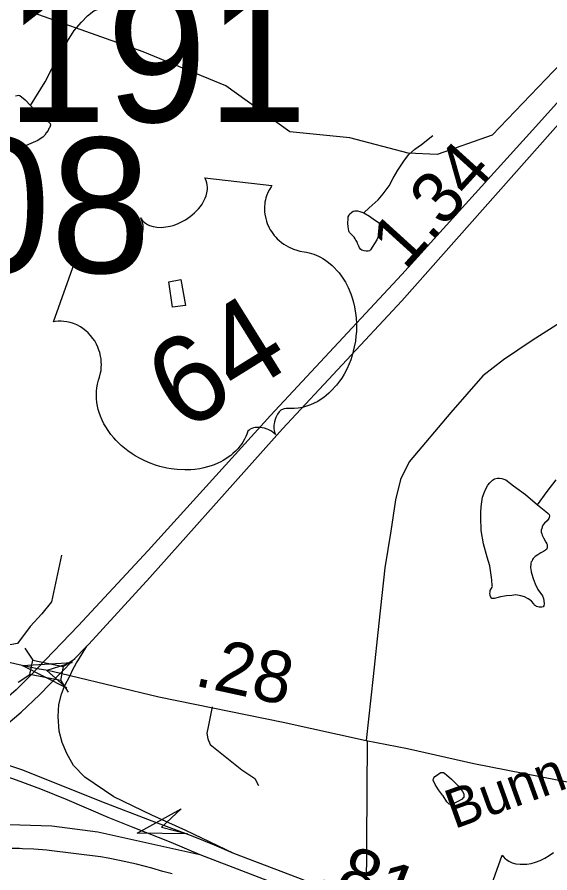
# Model space of a CAD drawing. Extents: x 2001466 to 31450019, y -30647475 to 847247.
# Drawn here: x 2206721 to 2209309, y 759130 to 763287 of the extents above; entities that cross this region are included whole.
import ezdxf

# ---------------------------------------------------------------- set-up
doc = ezdxf.new("R2010")
doc.units = 0
for name, color, linetype in [('Exist Boundary Political City Limit New', 7, 'Continuous'), ('Exist Hydrographic Creek Single Shore', 7, 'Continuous'), ('Exist Hydrographic Misc Water Feature', 7, 'Continuous'), ('Exist Road Non-System Type 51', 7, 'Continuous'), ('Exist Road Primary Interstate Ramp 1 Lane Attributed', 7, 'Continuous'), ('Exist Road Primary Interstate Structure Ovrhead Sign Attributed CELL', 7, 'Continuous'), ('Exist Road Primary US Divided Attributed', 7, 'Continuous'), ('Exist Road Primary US Mileage Hundredths English Label', 7, 'Continuous'), ('Exist Road Primary US Shield CELL', 7, 'Continuous'), ('Exist Road Primary US Shield Number Label', 7, 'Continuous'), ('Exist Road Secondary Mileage Hundredths English Label', 7, 'Continuous'), ('Exist Road Secondary Structure Pipe Number Label', 7, 'Continuous'), ('Exist Road Secondary Structure Standard Bridge Attributed CELL', 7, 'Continuous'), ('Exist Road Secondary Structure Standard Bridge CELL', 7, 'Continuous'), ('Exist Road Secondary Structure Standard Bridge Number Label', 7, 'Continuous'), ('Exist Road Secondary Type 51 Attributed', 7, 'Continuous'), ('Exist Road Secondary Type 51 Label', 7, 'Continuous'), ('Map Preparation Boundary City Limit Buffer Line', 7, 'Continuous')]:
    doc.layers.add(name, color=color, linetype=linetype)

msp = doc.modelspace()

# ---------------------------------------------------------------- linework, layer by layer
at = {"layer": 'Exist Boundary Political City Limit New'}
msp.add_lwpolyline([(2207474, 759124.6), (2207429.2, 759136.4), (2207374.8, 759152.2), (2207301.2, 759172.4), (2207217.8, 759190.2), (2207163.2, 759201.6), (2207126.2, 759207.4), (2206877.2, 759238.5), (2206865.5, 759239.6), (2206802.5, 759245.1), (2206746.8, 759247.1), (2206731.8, 759247.6), (2206697.2, 759248.9)], dxfattribs=at)
at = {"layer": 'Exist Hydrographic Creek Single Shore'}
msp.add_lwpolyline([(2211302.1, 762476.7), (2210826.9, 762698.6), (2210509.9, 762823.2), (2210323.8, 763012.2), (2210271.2, 763055.3), (2210241.6, 763069.3), (2210156.9, 763085.9), (2210028.5, 763107), (2209755.3, 763147.8), (2209654.2, 763157.9), (2209546.1, 763170), (2209517.8, 763163.9), (2209477.4, 763140.7), (2209434.9, 763118.4), (2209400.6, 763102.3), (2209027.9, 762712.6), (2208761.8, 762619.7), (2208619.9, 762625.9), (2208336.9, 762700.5), (2208044.9, 762729.5), (2207734.9, 762952.3), (2207333.8, 763118), (2206648.9, 763361.7)], dxfattribs=at)
at = {"layer": 'Exist Hydrographic Misc Water Feature'}
for points in [[(2206785.9, 762856.8), (2206857.3, 762973), (2206888.8, 763035.2), (2206934.2, 763103.8), (2206965.5, 763170), (2206997.3, 763222.1), (2207033.2, 763262.4), (2207062.9, 763292.4), (2207092.9, 763316.7), (2207124.6, 763328.9)], [(2206713.5, 762904.3), (2206721.5, 762906.3), (2206727.9, 762908.2), (2206733.4, 762906.5), (2206760.1, 762884.6), (2206785.9, 762856.8)], [(2206785.9, 762856.8), (2206819.9, 762820.9), (2206836.3, 762809), (2206872.4, 762779.2), (2206878.4, 762773.5), (2206880.6, 762769.5), (2206882.7, 762761.5), (2206880.8, 762757.3), (2206878.6, 762749.5), (2206874.5, 762745.3), (2206870.8, 762735.3), (2206862.6, 762725.2), (2206854.8, 762713.4), (2206845, 762703.1), (2206833.1, 762695.1), (2206821, 762686.8), (2206787.1, 762672.9), (2206747.1, 762654.6), (2206711.5, 762642.1)], [(2208404.6, 762336.1), (2208430.8, 762360.1), (2208474.1, 762398.6), (2208498.3, 762428.6), (2208528, 762466.7), (2208547.5, 762505.1), (2208569.6, 762543.2), (2208599, 762587.4), (2208622.8, 762617.5), (2208652.5, 762645.5), (2208684.7, 762667.8), (2208740, 762712.1)], [(2208404.6, 762336.1), (2208433.1, 762320.4), (2208457.3, 762302.5), (2208469.2, 762294.3), (2208487.2, 762280.6), (2208497.3, 762272.6), (2208497.1, 762268.6), (2208497.3, 762264.9), (2208467.7, 762204.4), (2208438, 762156.2), (2208431.9, 762152.2), (2208426.1, 762150.3), (2208416.3, 762150.1), (2208406, 762152.1), (2208396, 762154), (2208389.8, 762157.8), (2208384.1, 762166), (2208380.2, 762173.8), (2208373.6, 762187.8), (2208372, 762195.8), (2208365.6, 762203.7), (2208363.6, 762209.6), (2208357.8, 762217.8), (2208335.5, 762239.8), (2208333.6, 762243.7), (2208331.6, 762249.3), (2208329.5, 762267.5), (2208327.5, 762285.7), (2208329.3, 762309.3), (2208329.3, 762317.4), (2208333.2, 762325.4), (2208336.7, 762331.7), (2208343.1, 762335.7), (2208347, 762339.5), (2208352.7, 762343.5), (2208360.7, 762345.6), (2208366.9, 762345.9), (2208374.8, 762345.9), (2208384.9, 762341.9), (2208404.6, 762336.1)], [(2207457.9, 762001.6), (2207515.3, 762012), (2207538.4, 761886), (2207476.3, 761877.9), (2207457.9, 762001.6)], [(2209248.6, 760918.2), (2209288.4, 760884.6), (2209300.7, 760874.7), (2209304.8, 760870.8), (2209306.8, 760864.8), (2209304.6, 760856.6), (2209303.1, 760850.8), (2209295.1, 760840.6), (2209282.8, 760828.7), (2209274.8, 760818.5), (2209270.9, 760810.6), (2209269.1, 760802.3), (2209267, 760794.5), (2209267, 760784.4), (2209269.1, 760776.8), (2209271.5, 760770.8), (2209277.3, 760756.5), (2209289.6, 760736.8), (2209293.9, 760728.8), (2209295.7, 760724.9), (2209295.5, 760720.9), (2209295.3, 760714.8), (2209295.5, 760708.7), (2209293.7, 760704.9), (2209291.8, 760700.8), (2209288.2, 760696.8), (2209277.7, 760690.7), (2209265.6, 760684.4), (2209250, 760674.2), (2209237.9, 760666.3), (2209232.2, 760662.3), (2209228.3, 760656.4), (2209224.2, 760652.1), (2209222.3, 760646.3), (2209217.8, 760640.1), (2209216.6, 760634.2), (2209216.4, 760626.1), (2209214.3, 760618.4), (2209214.5, 760612.2), (2209216.2, 760604.3), (2209218.4, 760592.2), (2209220.7, 760580.5), (2209226.8, 760560.5), (2209236.9, 760534.2), (2209250.8, 760506.5), (2209273.2, 760474.8), (2209277.3, 760462.8), (2209279.5, 760450.7), (2209281.8, 760436.6), (2209279.7, 760426.7), (2209275.6, 760422.9), (2209269.7, 760420.5), (2209257.4, 760420.8), (2209249.8, 760422.7), (2209243.7, 760424.5), (2209239.8, 760426.3), (2209233.6, 760430.5), (2209231.6, 760436.4), (2209219.5, 760450.4), (2209211.5, 760456.1), (2209203.3, 760460.2), (2209185.4, 760470.2), (2209167.2, 760475.8), (2209143.2, 760479.8), (2209133.3, 760479.6), (2209123.3, 760477.5), (2209097.5, 760475.4), (2209069.6, 760471.4), (2209051.5, 760465.2), (2209039.6, 760463), (2209033.7, 760463.1), (2209027.3, 760463.2), (2209021.6, 760469), (2209019.5, 760477), (2209019.3, 760481.1), (2209017.3, 760487.1), (2209019.1, 760492.9), (2209019.3, 760501), (2209029.2, 760516.9), (2209029.4, 760521), (2209029.2, 760525), (2209026.7, 760550.9), (2209024.9, 760565), (2209016.3, 760620.7), (2209004.2, 760662.6), (2208985.7, 760728.7), (2208975.4, 760792.3), (2208973, 760858.4), (2208972.8, 760880.4), (2208974.4, 760908.5), (2208978.5, 760932.6), (2208982, 760954.4), (2208990, 760976.7), (2208997.8, 760994.6), (2209007.8, 761012.6), (2209017.7, 761024.9), (2209029.4, 761036.9), (2209039.8, 761043.1), (2209053.6, 761047.1), (2209063.8, 761047.1)], [(2209063.8, 761047.1), (2209075.5, 761045.4), (2209085.8, 761043), (2209095.6, 761039.1), (2209131.5, 761009.7), (2209190.1, 760968), (2209248.6, 760918.2)], [(2209248.6, 760918.2), (2209295.7, 760982.5), (2209339.4, 761038.8)], [(2208786.4, 759507.8), (2208768.1, 759533.7), (2208751.9, 759559.2), (2208741.7, 759579.5), (2208741.5, 759583.5), (2208743.5, 759587.3), (2208745.4, 759591.5), (2208749.9, 759597.3), (2208757.7, 759603.4), (2208775.3, 759615.8), (2208779.6, 759617.5), (2208783.3, 759617.7), (2208787.2, 759617.6), (2208791.5, 759617.7), (2208799.3, 759611.7), (2208807.3, 759605.7), (2208831.3, 759584.2), (2208863.9, 759552.1), (2208880.1, 759532.2), (2208883.8, 759524.3), (2208890.3, 759514.4), (2208890.3, 759504.3), (2208890.1, 759500.3), (2208890.3, 759496.6), (2208886.2, 759492.3), (2208882.6, 759488.4), (2208864.3, 759478.2), (2208842.4, 759466.1), (2208834.4, 759464.1), (2208826.4, 759462), (2208820.2, 759464.1), (2208814.1, 759467.9), (2208808.3, 759474.1), (2208789.9, 759503.6), (2208786.4, 759507.8)]]:
    msp.add_lwpolyline(points, dxfattribs=at)
at = {"layer": 'Exist Road Non-System Type 51'}
msp.add_line((2208421.2, 759773.1), (2208416.2, 759012.7), dxfattribs=at)
for points in [[(2206936, 760673.4), (2206888.1, 760445.9), (2206841.2, 760388.2), (2206783.5, 760326.9), (2206722.2, 760243.9), (2206657.3, 760233.1), (2206379.8, 760276.4), (2206329.3, 760240.3)], [(2207668.8, 759936.5), (2207648.8, 759838.9), (2207642.1, 759809.1), (2207647.6, 759781), (2207659, 759752.8), (2207690.5, 759728.1), (2207812.4, 759629.6), (2207875.6, 759588.3), (2207892.8, 759554)]]:
    msp.add_lwpolyline(points, dxfattribs=at)
at = {"layer": 'Exist Road Primary Interstate Ramp 1 Lane Attributed'}
for points in [[(2206977.7, 760088.6), (2206990.6, 760114.1), (2207009, 760150.8), (2207018.7, 760165.1), (2207059.6, 760230.8)], [(2207773.5, 759223.6), (2207540.5, 759336.2), (2207374.8, 759410.5), (2207190.7, 759498.6), (2207049.6, 759594.6), (2206994.9, 759651.8), (2206962.5, 759709), (2206938.9, 759762.5), (2206925.2, 759818.4), (2206920.1, 759889.4), (2206924.1, 759947.9), (2206936, 759998), (2206950.9, 760036.8), (2206977.7, 760088.6)], [(2206429.1, 759672.5), (2206521.9, 759646.5), (2206619.7, 759616.1), (2206716.3, 759582.4), (2206833.8, 759538.6), (2206962, 759486.4), (2207161.3, 759401), (2207282.4, 759351.2), (2207466.8, 759279.2), (2207608.5, 759218.6)]]:
    msp.add_lwpolyline(points, dxfattribs=at)
at = {"layer": 'Exist Road Primary Interstate Structure Ovrhead Sign Attributed CELL'}
msp.add_lwpolyline([(2207548, 759319.2), (2207304.2, 759322.3), (2207516.9, 759441.5), (2207422.3, 759352.3)], close=True, dxfattribs=at)
at = {"layer": 'Exist Road Primary US Divided Attributed'}
for points in [[(2211546.5, 765409.8), (2211422.9, 765269.3), (2211152.7, 764954.1), (2210870.3, 764619.9), (2210610.9, 764315.6), (2210320.3, 763981.5), (2210085.6, 763706.5), (2209950.4, 763545.7), (2209255.6, 762771.2), (2208589.2, 762036.8), (2207951.9, 761351.8), (2207357.3, 760695.3), (2207017.9, 760330.6), (2206818.9, 760123.1)], [(2207059.6, 760230.8), (2207069.6, 760241.1), (2207365.8, 760565.4), (2208010.3, 761286), (2208589.2, 761908.9), (2209323.7, 762736), (2210010.7, 763505.5), (2210139.4, 763664.5), (2210351.2, 763898.3), (2210602.3, 764190.6), (2211072.6, 764757.4), (2211377.4, 765098.5), (2211610.3, 765372.5)], [(2206931.7, 760099.6), (2207059.6, 760230.8)], [(2206818.9, 760123.1), (2206785.4, 760088), (2206716.6, 760018.2), (2206546.8, 759873.9), (2206367.8, 759744.2)], [(2206484.5, 759710.8), (2206599.5, 759792.6), (2206740.2, 759911.1), (2206829.6, 759994.7), (2206931.7, 760099.6)], [(2207773.5, 759223.6), (2207679.2, 759263.6), (2207567.4, 759309.2), (2207376.1, 759381.2), (2207132.6, 759475.4), (2206749.2, 759629.2), (2206553, 759692.8), (2206484.5, 759710.8)], [(2204809.9, 759130.9), (2205000.9, 759139.7), (2205260.9, 759160.2), (2205550.5, 759211.8), (2205902.1, 759283), (2206165.8, 759335.4), (2206414.8, 759364.7), (2206681.7, 759364.7), (2206889.2, 759358.8), (2207112.8, 759329.1), (2207608.5, 759218.6)], [(2207608.5, 759218.6), (2208055.8, 759046.8), (2208493.5, 758880.8), (2208814.2, 758732.5), (2208970.3, 758630.6)], [(2209039.2, 758646), (2208836.2, 758771.7), (2208516.5, 758933.8), (2208084.4, 759106), (2207773.5, 759223.6)]]:
    msp.add_lwpolyline(points, dxfattribs=at)
at = {"layer": 'Exist Road Primary US Shield CELL'}
msp.add_lwpolyline([(2207007.8, 762116.3), (2207014, 762107.6), (2207022.8, 762098.3), (2207028, 762093.8), (2207039.6, 762086.3), (2207055.6, 762079), (2207074.8, 762073.9), (2207094.5, 762071.3), (2207106.8, 762071.1), (2207126.7, 762072.4), (2207148, 762075.8), (2207170.2, 762082.1), (2207191.8, 762090.2), (2207214.2, 762101), (2207235.2, 762113.5), (2207256.6, 762129.1), (2207278.4, 762149.3), (2207288, 762159.5), (2207298.1, 762171.8), (2207306.9, 762184.1), (2207315.6, 762199.2), (2207321.8, 762212.4), (2207326.3, 762223.4), (2207331, 762241.7), (2207333.1, 762259), (2207332.9, 762267.8), (2207332.4, 762276.1), (2207328.8, 762292.1), (2207326.5, 762298.7), (2207319.9, 762311.4), (2207327, 762301.7), (2207331.9, 762296), (2207337.5, 762290.9), (2207344.1, 762285.9), (2207354.6, 762279.5), (2207364.5, 762275), (2207381.4, 762269.5), (2207391, 762267.6), (2207399.4, 762266.6), (2207420.6, 762265.6), (2207443.4, 762267.7), (2207454.2, 762269.2), (2207464.9, 762271.6), (2207478.1, 762275.1), (2207491.2, 762279.6), (2207503.8, 762284.7), (2207516.4, 762290.3), (2207528.9, 762296.7), (2207538.7, 762302.5), (2207550.5, 762310), (2207561, 762317.5), (2207571.4, 762325.8), (2207582.5, 762335.5), (2207591.1, 762343.9), (2207602.1, 762355.6), (2207611.3, 762367.2), (2207618.9, 762378.3), (2207628, 762393.8), (2207634.7, 762407.4), (2207638.7, 762418.9), (2207642.8, 762433.6), (2207645.3, 762449.7), (2207645.9, 762460.6), (2207644.7, 762470.8), (2207643, 762481.2), (2207639.7, 762491.3), (2207636, 762499.5), (2207632.1, 762506.2), (2207958.8, 762468.2), (2207954.9, 762463.1), (2207946.6, 762449.9), (2207940.7, 762438.5), (2207932.2, 762418.5), (2207929.4, 762408.7), (2207926.7, 762398.6), (2207924.8, 762388.5), (2207923.4, 762379.2), (2207922.5, 762366.5), (2207922.3, 762354.2), (2207922.8, 762341), (2207923.9, 762330.1), (2207928.2, 762308.4), (2207931.9, 762295.3), (2207935.7, 762284.6), (2207945.2, 762263.5), (2207950.4, 762253.8), (2207956.1, 762244.7), (2207962.6, 762235.3), (2207969.3, 762226.6), (2207977, 762218), (2207983.8, 762210.4), (2207993.1, 762201.6), (2208004.5, 762191.9), (2208016.6, 762183.2), (2208038.4, 762170.4), (2208063.2, 762159.1), (2208079.1, 762153.9), (2208093.9, 762150.3), (2208114.5, 762147.3), (2208125.8, 762145.4), (2208139.4, 762142.2), (2208162.9, 762134.9), (2208173.2, 762130.8), (2208184, 762126), (2208194.5, 762120.5), (2208205.5, 762114.4), (2208214.7, 762108.9), (2208234, 762095), (2208250.9, 762080.3), (2208259.4, 762072.3), (2208276.8, 762053.4), (2208285, 762043.8), (2208299.7, 762024), (2208315.5, 761998.7), (2208328.5, 761973.5), (2208341.4, 761942.7), (2208348.1, 761923.6), (2208354.5, 761900.6), (2208359.5, 761880.2), (2208365, 761849.1), (2208367.4, 761825.6), (2208369.1, 761797.3), (2208369.2, 761779.6), (2208368.6, 761760.2), (2208366.9, 761737.3), (2208364, 761712.2), (2208358.8, 761684.5), (2208353.9, 761663.3), (2208346.4, 761637.5), (2208341.4, 761622.6), (2208333.6, 761602.3), (2208321.8, 761576.4), (2208309.1, 761552.5), (2208297.6, 761533.4), (2208286.7, 761517.6), (2208271.9, 761498.2), (2208245.3, 761469.2), (2208235.1, 761459.5), (2208222.4, 761448.8), (2208210.2, 761439.3), (2208198, 761430.7), (2208181, 761420.1), (2208163.3, 761410.9), (2208145.9, 761403.2), (2208127.1, 761396.4), (2208106.5, 761390.7), (2208086.8, 761387), (2208065.9, 761384.9), (2208028.3, 761385.1), (2208017.9, 761384.4), (2208012.8, 761382.8), (2208002.1, 761376.9), (2207993.6, 761368.7), (2207986, 761358.4), (2207981.9, 761351.4), (2207977.2, 761341.1), (2207974, 761332.4), (2207971, 761320.6), (2207969.5, 761311.5), (2207968.5, 761304.4), (2207968.3, 761287.6), (2207969.2, 761280.3), (2207970.9, 761271.2), (2207975.2, 761258.8), (2207963.2, 761270.3), (2207953.6, 761276.8), (2207944.1, 761281.7), (2207935, 761285.5), (2207922, 761289.5), (2207911, 761291.9), (2207898.6, 761293.4), (2207886.6, 761293.3), (2207877.3, 761292.5), (2207869.3, 761290.9), (2207860.2, 761288), (2207853.5, 761284.5), (2207848.3, 761281), (2207842, 761274.9), (2207836.6, 761261.6), (2207831.2, 761249.3), (2207825, 761236.7), (2207816.9, 761222.7), (2207810.6, 761213), (2207802.6, 761202.3), (2207792.8, 761190.4), (2207781.5, 761178.6), (2207769.4, 761167.3), (2207758.5, 761157.8), (2207746.2, 761148.5), (2207734.7, 761140.9), (2207722.4, 761133.4), (2207710.3, 761127.1), (2207696.3, 761120), (2207678.3, 761112.2), (2207662.7, 761106.8), (2207645.9, 761101.6), (2207628.2, 761097), (2207608.5, 761093.2), (2207583.3, 761089.5), (2207565.1, 761088), (2207535.5, 761086.9), (2207498.9, 761088.7), (2207469.9, 761092.3), (2207447.9, 761096.3), (2207413.9, 761104.5), (2207393.2, 761110.7), (2207358.6, 761123.6), (2207335.2, 761133.9), (2207319, 761142.1), (2207294.3, 761156), (2207279.6, 761165.3), (2207259.3, 761179.5), (2207241.8, 761193.2), (2207225.9, 761206.6), (2207216.4, 761215.5), (2207200.6, 761231.6), (2207189.8, 761243.3), (2207176, 761260), (2207162.7, 761278.3), (2207151.4, 761295.9), (2207142.7, 761310.8), (2207133.7, 761329), (2207125.3, 761349), (2207119, 761366.8), (2207115.2, 761380), (2207111.3, 761396.6), (2207108.1, 761415.5), (2207106.3, 761434.4), (2207105.7, 761450.7), (2207106.3, 761469), (2207108, 761485.3), (2207111.6, 761504.3), (2207116.3, 761522.7), (2207121.5, 761537.9), (2207126.5, 761558.2), (2207128.4, 761569.8), (2207129.8, 761585.1), (2207130.1, 761598.8), (2207129.7, 761610.5), (2207128.4, 761627.4), (2207126.5, 761639.5), (2207122.3, 761657.3), (2207118.4, 761669.2), (2207112.7, 761684.1), (2207106.6, 761697.6), (2207097.5, 761713.7), (2207089.1, 761726.3), (2207078, 761740.4), (2207066.2, 761753), (2207054.9, 761763.6), (2207040.5, 761774.6), (2207028.9, 761782.1), (2207011.6, 761791.2), (2206994.1, 761798.7), (2206977.7, 761803.6), (2206962, 761807.2), (2206948.2, 761808.7), (2206935.5, 761809.5), (2206920.2, 761809.3), (2206906.2, 761807.9), (2206897.8, 761806.4)], close=True, dxfattribs=at)
msp.add_lwpolyline([(2208967.2, 758906.8), (2209077.2, 759216.6), (2209083.4, 759208), (2209092.2, 759198.6), (2209097.4, 759194.1), (2209109, 759186.7), (2209125, 759179.3), (2209144.2, 759174.2), (2209163.9, 759171.6), (2209176.2, 759171.4), (2209196.1, 759172.7), (2209217.4, 759176.1), (2209239.6, 759182.4), (2209261.2, 759190.5), (2209283.7, 759201.3), (2209304.7, 759213.8), (2209326.1, 759229.5)], dxfattribs=at)
at = {"layer": 'Exist Road Secondary Structure Standard Bridge Attributed CELL'}
msp.add_lwpolyline([(2206962.8, 760027.6), (2206745.2, 760137.6), (2206988.7, 760151.1), (2206864.6, 760112.6)], close=True, dxfattribs=at)
at = {"layer": 'Exist Road Secondary Structure Standard Bridge CELL'}
for p, q in [((2206758.9, 760220.9), (2206796.9, 760163.3)), ((2206944.9, 760132.7), (2207002.5, 760170.7)), ((2206725.2, 760056.1), (2206782.8, 760094.1)), ((2206931.1, 760065.1), (2206969.1, 760007.5))]:
    msp.add_line(p, q, dxfattribs=at)
msp.add_lwpolyline([(2206796.9, 760163.3), (2206945, 760133), (2206930.8, 760063.8), (2206782.8, 760094.1)], close=True, dxfattribs=at)
at = {"layer": 'Exist Road Secondary Type 51 Attributed'}
for points in [[(2209379, 761815), (2209222, 761715.6), (2209083.9, 761621.3), (2208982.9, 761543.8), (2208827, 761365.8), (2208624.5, 761126), (2208582.7, 761040.2), (2208558.6, 760941.7), (2208536.6, 760788.9), (2208506.8, 760610.8), (2208477.5, 760342.8), (2208450.3, 760083.1), (2208416.8, 759772.1)], [(2203081.6, 760837.5), (2203306, 760766.2), (2203511.1, 760724.4), (2203910.8, 760669.9), (2204826.4, 760540.1), (2205291, 760464.7), (2205676.1, 760372.5), (2206505.9, 760192.4), (2206818.9, 760123.1)], [(2206818.9, 760123.1), (2206869.4, 760113.7), (2206931.7, 760099.6)], [(2206931.7, 760099.6), (2206977.7, 760088.6)], [(2206977.7, 760088.6), (2207408.6, 759985.7), (2208012.9, 759862.2), (2208416.8, 759772.1)], [(2208416.8, 759772.1), (2208616.7, 759733.4), (2208939.5, 759661.1), (2209509.2, 759549.1), (2209835.7, 759463.2), (2210380.4, 759334.4), (2211027.6, 759154.3), (2211623.5, 758975.2), (2212035.7, 758863.2), (2212289, 758788.8), (2212453.3, 758740.7), (2212616, 758670.5), (2212747.8, 758593), (2212959.2, 758464.2), (2213080.6, 758383.6)]]:
    msp.add_lwpolyline(points, dxfattribs=at)
at = {"layer": 'Map Preparation Boundary City Limit Buffer Line'}
msp.add_lwpolyline([(2207474, 759124.6), (2207429.2, 759136.4), (2207374.8, 759152.2), (2207301.2, 759172.4), (2207217.8, 759190.2), (2207163.2, 759201.6), (2207126.2, 759207.4), (2206877.2, 759238.5), (2206865.5, 759239.6), (2206802.5, 759245.1), (2206746.8, 759247.1), (2206731.8, 759247.6), (2206697.2, 759248.9)], dxfattribs=at)

# ---------------------------------------------------------------- texts
at = {"layer": 'Exist Road Primary US Mileage Hundredths English Label'}
for s, rotation, p in [('1.34', 47.774, (2208604.6, 762053.8)), ('.81', 338.2748, (2208167.7, 759072.8))]:
    msp.add_text(s, height=250, rotation=rotation, dxfattribs=at).set_placement(p)
at = {"layer": 'Exist Road Primary US Shield Number Label'}
msp.add_text('64', height=425, rotation=31.918, dxfattribs=at).set_placement((2207528.5, 761264.2))
at = {"layer": 'Exist Road Secondary Mileage Hundredths English Label'}
msp.add_text('.28', height=250, rotation=347.7475, dxfattribs=at).set_placement((2207575.6, 760041))
at = {"layer": 'Exist Road Secondary Structure Pipe Number Label'}
msp.add_text('P191', height=656.17, dxfattribs=at).set_placement((2206081.9, 762777.3))
at = {"layer": 'Exist Road Secondary Structure Standard Bridge Number Label'}
msp.add_text('208', height=656.17, dxfattribs=at).set_placement((2205906.6, 762044.5))
at = {"layer": 'Exist Road Secondary Type 51 Label'}
msp.add_text('Bunn', height=190, rotation=19.8485, dxfattribs=at).set_placement((2208844.3, 759341.7))

doc.saveas('drawing.dxf')
